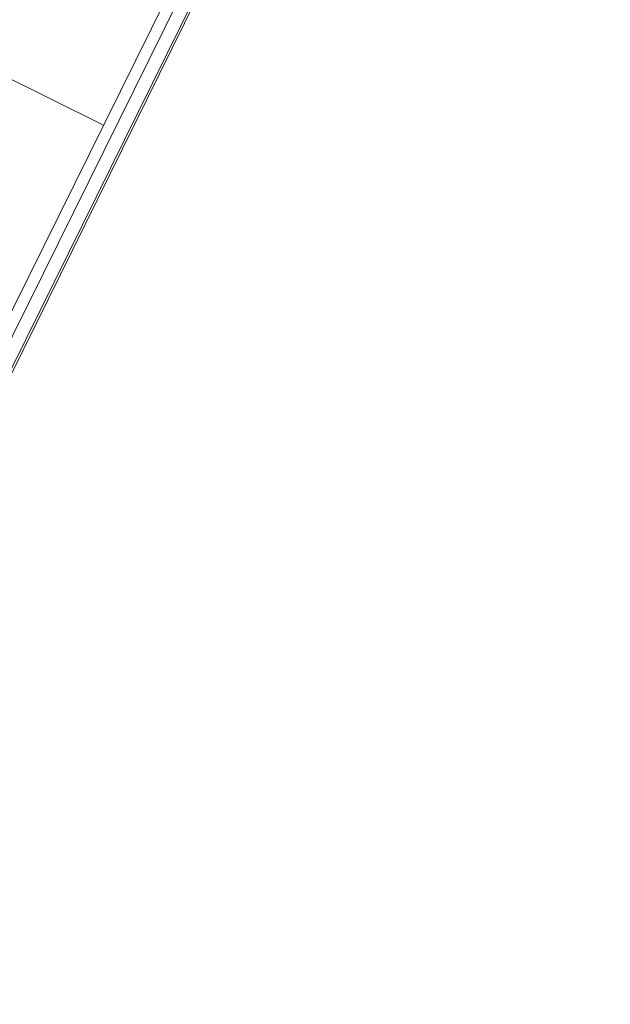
# Model space of a CAD drawing. Header units: metres. Extents: x 135583 to 135939, y 457896 to 458258.
# Tile 336 of 599: x 135807.27 to 135809, y 457919.15 to 457922.03. Entities that reach past the tile are written whole.
import ezdxf

# ---------------------------------------------------------------- set-up
doc = ezdxf.new("R2010")
doc.units = ezdxf.units.M
doc.layers.add('NIEUWE INSTALLATIE', color=250, linetype='Continuous', lineweight=0)

msp = doc.modelspace()

# ---------------------------------------------------------------- linework, layer by layer
at = {"layer": 'NIEUWE INSTALLATIE'}
for p, q in [((135808.9265, 457924.5639), (135806.2677, 457919.1852)), ((135806.334, 457919.1524), (135808.9928, 457924.5312)), ((135806.3394, 457919.1498), (135808.9982, 457924.5285)), ((135807.9203, 457922.4511), (135807.1847, 457920.9629)), ((135806.7468, 457922.0997), (135807.5196, 457921.7177))]:
    msp.add_line(p, q, dxfattribs=at)

doc.saveas('drawing.dxf')
